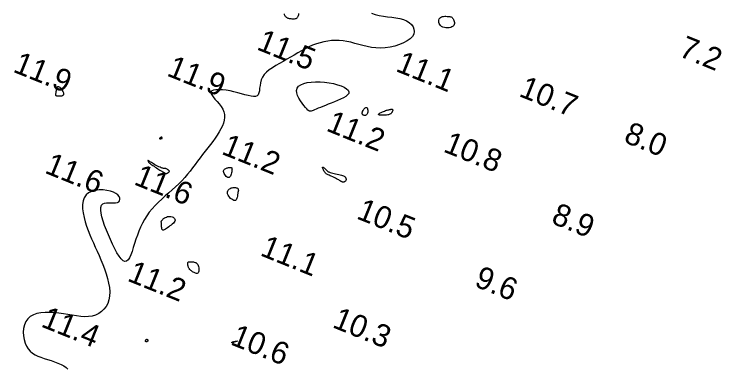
# Model space of a CAD drawing. Extents: x 3040093 to 3056816, y 408076 to 509144.
# Drawn here: x 3044318.6 to 3044477.3, y 440317.3 to 440396.6 of the extents above; entities that cross this region are included whole.
import ezdxf

# ---------------------------------------------------------------- set-up
doc = ezdxf.new("R2010")
doc.units = 0
doc.layers.add('V-CHAN-CONT-EL12-1112', color=7, linetype='Continuous')
doc.layers.add('V-TOPO-SOUN-0810', color=7, linetype='Continuous')

msp = doc.modelspace()

# ---------------------------------------------------------------- linework, layer by layer
at = {"layer": 'V-CHAN-CONT-EL12-1112'}
for points in [[(3044398.74, 440396.79), (3044399.58, 440396.48), (3044400.48, 440396.26), (3044401.41, 440396.11), (3044402.36, 440395.99), (3044403.31, 440395.88), (3044404.22, 440395.76), (3044405.09, 440395.6), (3044405.89, 440395.37), (3044406.6, 440395.06), (3044407.21, 440394.68), (3044407.7, 440394.23), (3044408.06, 440393.73), (3044408.27, 440393.21), (3044408.33, 440392.66), (3044408.21, 440392.11), (3044407.9, 440391.57), (3044407.4, 440391.05), (3044406.73, 440390.56), (3044405.91, 440390.12), (3044404.99, 440389.74), (3044403.98, 440389.42), (3044402.92, 440389.18), (3044401.84, 440389.02), (3044400.77, 440388.95), (3044399.74, 440388.99), (3044398.74, 440389.11), (3044397.77, 440389.29), (3044396.83, 440389.52), (3044395.92, 440389.77), (3044395.02, 440390.03), (3044394.13, 440390.26), (3044393.25, 440390.46), (3044392.37, 440390.59), (3044391.5, 440390.67), (3044390.64, 440390.69), (3044389.77, 440390.65), (3044388.92, 440390.55), (3044388.07, 440390.4), (3044387.22, 440390.18), (3044386.38, 440389.92), (3044385.55, 440389.59), (3044384.72, 440389.22), (3044383.89, 440388.81), (3044383.07, 440388.36), (3044382.24, 440387.9), (3044381.42, 440387.42), (3044380.59, 440386.94), (3044379.75, 440386.46), (3044378.92, 440385.99), (3044378.09, 440385.52), (3044377.29, 440385.05), (3044376.53, 440384.58), (3044375.84, 440384.08), (3044375.23, 440383.57), (3044374.71, 440383.03), (3044374.31, 440382.45), (3044374.04, 440381.83), (3044373.86, 440381.2), (3044373.75, 440380.56), (3044373.67, 440379.96), (3044373.6, 440379.4), (3044373.51, 440378.92), (3044373.36, 440378.53), (3044373.12, 440378.25), (3044372.76, 440378.11), (3044372.3, 440378.09), (3044371.74, 440378.17), (3044371.09, 440378.32), (3044370.38, 440378.51), (3044369.6, 440378.74), (3044368.77, 440378.97), (3044367.91, 440379.19), (3044367.03, 440379.37), (3044366.15, 440379.51), (3044365.31, 440379.6), (3044364.53, 440379.63), (3044363.85, 440379.61), (3044363.31, 440379.52), (3044362.92, 440379.37), (3044362.72, 440379.14), (3044362.73, 440378.84), (3044362.92, 440378.46), (3044363.24, 440378.03), (3044363.66, 440377.55), (3044364.12, 440377.03), (3044364.6, 440376.47), (3044365.03, 440375.89), (3044365.39, 440375.29), (3044365.63, 440374.68), (3044365.76, 440374.07), (3044365.79, 440373.45), (3044365.72, 440372.82), (3044365.56, 440372.18), (3044365.31, 440371.53), (3044365, 440370.86), (3044364.62, 440370.18), (3044364.18, 440369.49), (3044363.7, 440368.78), (3044363.18, 440368.06), (3044362.63, 440367.33), (3044362.06, 440366.6), (3044361.47, 440365.86), (3044360.89, 440365.11), (3044360.31, 440364.36), (3044359.75, 440363.62), (3044359.19, 440362.88), (3044358.63, 440362.14), (3044358.07, 440361.4), (3044357.48, 440360.68), (3044356.88, 440359.96), (3044356.24, 440359.25), (3044355.56, 440358.55), (3044354.83, 440357.86), (3044354.07, 440357.18), (3044353.29, 440356.51), (3044352.5, 440355.83), (3044351.72, 440355.14), (3044350.96, 440354.44), (3044350.23, 440353.72), (3044349.55, 440352.98), (3044348.93, 440352.2), (3044348.37, 440351.4), (3044347.86, 440350.58), (3044347.4, 440349.73), (3044346.98, 440348.86), (3044346.6, 440347.97), (3044346.25, 440347.06), (3044345.93, 440346.13), (3044345.63, 440345.19), (3044345.34, 440344.28), (3044345.06, 440343.41), (3044344.79, 440342.64), (3044344.5, 440341.99), (3044344.19, 440341.5), (3044343.85, 440341.21), (3044343.48, 440341.14), (3044343.07, 440341.32), (3044342.63, 440341.74), (3044342.16, 440342.35), (3044341.68, 440343.12), (3044341.18, 440344.01), (3044340.69, 440345), (3044340.21, 440346.05), (3044339.75, 440347.12), (3044339.31, 440348.18), (3044338.92, 440349.22), (3044338.58, 440350.2), (3044338.32, 440351.12), (3044338.13, 440351.95), (3044338.04, 440352.68), (3044338.07, 440353.28), (3044338.21, 440353.74), (3044338.49, 440354.04), (3044338.88, 440354.22), (3044339.35, 440354.3), (3044339.86, 440354.31), (3044340.39, 440354.29), (3044340.9, 440354.26), (3044341.38, 440354.27), (3044341.78, 440354.34), (3044342.08, 440354.5), (3044342.27, 440354.73), (3044342.35, 440355.03), (3044342.31, 440355.36), (3044342.15, 440355.71), (3044341.87, 440356.06), (3044341.45, 440356.39), (3044340.89, 440356.68), (3044340.2, 440356.91), (3044339.42, 440357.08), (3044338.56, 440357.17), (3044337.69, 440357.17), (3044336.83, 440357.07), (3044336.03, 440356.85), (3044335.32, 440356.52), (3044334.75, 440356.05), (3044334.34, 440355.44), (3044334.09, 440354.71), (3044333.98, 440353.89), (3044333.99, 440352.98), (3044334.1, 440352.03), (3044334.3, 440351.03), (3044334.56, 440350.03), (3044334.87, 440349.04), (3044335.22, 440348.08), (3044335.59, 440347.14), (3044335.98, 440346.22), (3044336.39, 440345.3), (3044336.81, 440344.38), (3044337.24, 440343.45), (3044337.67, 440342.5), (3044338.1, 440341.52), (3044338.52, 440340.5), (3044338.91, 440339.46), (3044339.27, 440338.4), (3044339.57, 440337.35), (3044339.82, 440336.31), (3044339.98, 440335.3), (3044340.05, 440334.32), (3044340.02, 440333.4), (3044339.86, 440332.54), (3044339.6, 440331.76), (3044339.23, 440331.05), (3044338.77, 440330.43), (3044338.22, 440329.9), (3044337.59, 440329.46), (3044336.89, 440329.13), (3044336.13, 440328.91), (3044335.33, 440328.79), (3044334.47, 440328.77), (3044333.57, 440328.83), (3044332.64, 440328.94), (3044331.67, 440329.09), (3044330.68, 440329.26), (3044329.67, 440329.43), (3044328.64, 440329.57), (3044327.61, 440329.68), (3044326.58, 440329.73), (3044325.58, 440329.73), (3044324.63, 440329.64), (3044323.75, 440329.47), (3044322.94, 440329.2), (3044322.25, 440328.82), (3044321.67, 440328.32), (3044321.23, 440327.69), (3044320.92, 440326.96), (3044320.74, 440326.16), (3044320.67, 440325.32), (3044320.71, 440324.47), (3044320.85, 440323.63), (3044321.09, 440322.85), (3044321.4, 440322.14), (3044321.79, 440321.54), (3044322.25, 440321.04), (3044322.77, 440320.61), (3044323.34, 440320.25), (3044323.97, 440319.94), (3044324.65, 440319.67), (3044325.37, 440319.42), (3044326.12, 440319.17), (3044326.91, 440318.92), (3044327.69, 440318.65), (3044328.45, 440318.37), (3044329.15, 440318.06), (3044329.77, 440317.74), (3044330.28, 440317.38), (3044330.65, 440317)], [(3044379.13, 440396.66), (3044379.19, 440396.51), (3044379.27, 440396.36), (3044379.35, 440396.22), (3044379.44, 440396.09), (3044379.53, 440395.98), (3044379.63, 440395.89), (3044379.73, 440395.82), (3044379.85, 440395.76), (3044379.98, 440395.71), (3044380.12, 440395.67), (3044380.28, 440395.63), (3044380.46, 440395.6), (3044380.65, 440395.58), (3044380.86, 440395.56), (3044381.08, 440395.55), (3044381.29, 440395.55), (3044381.5, 440395.56), (3044381.69, 440395.58), (3044381.86, 440395.62), (3044382, 440395.68), (3044382.11, 440395.76), (3044382.19, 440395.87), (3044382.26, 440395.99), (3044382.31, 440396.13), (3044382.36, 440396.3), (3044382.42, 440396.49), (3044382.49, 440396.7)]]:
    msp.add_lwpolyline(points, dxfattribs=at)
for points in [[(3044414.22, 440394), (3044414.03, 440394.23), (3044413.9, 440394.48), (3044413.83, 440394.74), (3044413.81, 440395.01), (3044413.83, 440395.26), (3044413.91, 440395.49), (3044414.04, 440395.69), (3044414.21, 440395.84), (3044414.42, 440395.95), (3044414.65, 440396.02), (3044414.91, 440396.07), (3044415.17, 440396.09), (3044415.43, 440396.09), (3044415.69, 440396.08), (3044415.92, 440396.06), (3044416.13, 440396.04), (3044416.31, 440396.02), (3044416.46, 440395.99), (3044416.6, 440395.95), (3044416.73, 440395.88), (3044416.84, 440395.8), (3044416.94, 440395.68), (3044417.04, 440395.54), (3044417.14, 440395.36), (3044417.23, 440395.16), (3044417.3, 440394.94), (3044417.34, 440394.71), (3044417.34, 440394.47), (3044417.29, 440394.25), (3044417.19, 440394.04), (3044417.03, 440393.86), (3044416.79, 440393.71), (3044416.5, 440393.6), (3044416.17, 440393.53), (3044415.81, 440393.5), (3044415.44, 440393.51), (3044415.08, 440393.56), (3044414.75, 440393.66), (3044414.46, 440393.8)], [(3044382.38, 440380.41), (3044382.89, 440380.75), (3044383.56, 440381.03), (3044384.35, 440381.23), (3044385.23, 440381.36), (3044386.19, 440381.42), (3044387.2, 440381.42), (3044388.22, 440381.34), (3044389.23, 440381.21), (3044390.2, 440381.01), (3044391.1, 440380.77), (3044391.91, 440380.49), (3044392.6, 440380.18), (3044393.15, 440379.85), (3044393.52, 440379.51), (3044393.69, 440379.16), (3044393.64, 440378.82), (3044393.4, 440378.48), (3044392.99, 440378.15), (3044392.46, 440377.82), (3044391.83, 440377.51), (3044391.15, 440377.21), (3044390.43, 440376.92), (3044389.72, 440376.64), (3044389.05, 440376.37), (3044388.42, 440376.12), (3044387.83, 440375.88), (3044387.29, 440375.67), (3044386.8, 440375.47), (3044386.37, 440375.29), (3044385.99, 440375.14), (3044385.68, 440375.01), (3044385.42, 440374.9), (3044385.21, 440374.84), (3044385.03, 440374.81), (3044384.86, 440374.84), (3044384.68, 440374.93), (3044384.49, 440375.09), (3044384.25, 440375.33), (3044383.96, 440375.66), (3044383.61, 440376.09), (3044383.21, 440376.59), (3044382.82, 440377.15), (3044382.46, 440377.73), (3044382.17, 440378.34), (3044381.98, 440378.92), (3044381.93, 440379.48), (3044382.06, 440379.98)], [(3044328.41, 440378.25), (3044328.54, 440378.24), (3044328.68, 440378.24), (3044328.83, 440378.24), (3044328.98, 440378.24), (3044329.13, 440378.26), (3044329.27, 440378.28), (3044329.39, 440378.3), (3044329.5, 440378.34), (3044329.58, 440378.39), (3044329.65, 440378.44), (3044329.71, 440378.5), (3044329.75, 440378.57), (3044329.77, 440378.65), (3044329.77, 440378.73), (3044329.77, 440378.81), (3044329.75, 440378.9), (3044329.72, 440378.99), (3044329.68, 440379.09), (3044329.63, 440379.18), (3044329.58, 440379.27), (3044329.54, 440379.36), (3044329.49, 440379.44), (3044329.44, 440379.52), (3044329.4, 440379.59), (3044329.36, 440379.66), (3044329.33, 440379.72), (3044329.29, 440379.77), (3044329.25, 440379.83), (3044329.21, 440379.88), (3044329.15, 440379.94), (3044329.09, 440380), (3044329.01, 440380.06), (3044328.92, 440380.12), (3044328.83, 440380.18), (3044328.73, 440380.23), (3044328.63, 440380.26), (3044328.54, 440380.28), (3044328.45, 440380.28), (3044328.37, 440380.25), (3044328.3, 440380.19), (3044328.24, 440380.11), (3044328.19, 440380.01), (3044328.15, 440379.89), (3044328.11, 440379.76), (3044328.08, 440379.62), (3044328.06, 440379.48), (3044328.03, 440379.34), (3044328.01, 440379.21), (3044327.99, 440379.08), (3044327.97, 440378.97), (3044327.95, 440378.85), (3044327.94, 440378.75), (3044327.93, 440378.66), (3044327.92, 440378.58), (3044327.92, 440378.51), (3044327.93, 440378.45), (3044327.94, 440378.4), (3044327.96, 440378.36), (3044328, 440378.33), (3044328.05, 440378.31), (3044328.11, 440378.29), (3044328.19, 440378.27), (3044328.29, 440378.26)], [(3044396.81, 440374.03), (3044396.74, 440374.1), (3044396.69, 440374.18), (3044396.65, 440374.27), (3044396.65, 440374.38), (3044396.66, 440374.5), (3044396.69, 440374.63), (3044396.75, 440374.78), (3044396.84, 440374.95), (3044396.94, 440375.12), (3044397.06, 440375.29), (3044397.18, 440375.44), (3044397.31, 440375.56), (3044397.44, 440375.65), (3044397.56, 440375.68), (3044397.67, 440375.66), (3044397.75, 440375.58), (3044397.83, 440375.44), (3044397.88, 440375.25), (3044397.91, 440375.04), (3044397.92, 440374.82), (3044397.91, 440374.6), (3044397.87, 440374.39), (3044397.81, 440374.21), (3044397.73, 440374.08), (3044397.63, 440373.98), (3044397.51, 440373.91), (3044397.38, 440373.88), (3044397.25, 440373.87), (3044397.12, 440373.89), (3044397, 440373.92), (3044396.9, 440373.97)], [(3044401.9, 440374.95), (3044402.11, 440375.02), (3044402.29, 440375.07), (3044402.46, 440375.12), (3044402.61, 440375.16), (3044402.75, 440375.19), (3044402.87, 440375.21), (3044402.98, 440375.23), (3044403.09, 440375.25), (3044403.18, 440375.27), (3044403.27, 440375.27), (3044403.34, 440375.27), (3044403.4, 440375.26), (3044403.45, 440375.24), (3044403.48, 440375.21), (3044403.5, 440375.16), (3044403.51, 440375.09), (3044403.5, 440375.01), (3044403.48, 440374.92), (3044403.44, 440374.83), (3044403.4, 440374.73), (3044403.35, 440374.62), (3044403.29, 440374.52), (3044403.22, 440374.43), (3044403.15, 440374.34), (3044403.07, 440374.27), (3044402.97, 440374.2), (3044402.86, 440374.13), (3044402.72, 440374.08), (3044402.56, 440374.03), (3044402.37, 440373.99), (3044402.14, 440373.96), (3044401.87, 440373.93), (3044401.58, 440373.91), (3044401.29, 440373.9), (3044401.01, 440373.9), (3044400.75, 440373.91), (3044400.53, 440373.94), (3044400.38, 440373.98), (3044400.29, 440374.04), (3044400.3, 440374.12), (3044400.38, 440374.22), (3044400.52, 440374.32), (3044400.71, 440374.44), (3044400.94, 440374.55), (3044401.19, 440374.67), (3044401.44, 440374.77), (3044401.68, 440374.87)], [(3044351.25, 440368.67), (3044351.28, 440368.66), (3044351.33, 440368.66), (3044351.39, 440368.66), (3044351.44, 440368.66), (3044351.51, 440368.66), (3044351.56, 440368.67), (3044351.62, 440368.67), (3044351.66, 440368.68), (3044351.7, 440368.68), (3044351.73, 440368.69), (3044351.76, 440368.69), (3044351.78, 440368.7), (3044351.79, 440368.72), (3044351.8, 440368.73), (3044351.81, 440368.76), (3044351.81, 440368.78), (3044351.81, 440368.81), (3044351.81, 440368.85), (3044351.8, 440368.88), (3044351.79, 440368.91), (3044351.78, 440368.94), (3044351.76, 440368.96), (3044351.74, 440368.98), (3044351.72, 440368.99), (3044351.69, 440369), (3044351.66, 440368.99), (3044351.62, 440368.98), (3044351.58, 440368.97), (3044351.54, 440368.95), (3044351.5, 440368.93), (3044351.45, 440368.9), (3044351.4, 440368.87), (3044351.36, 440368.84), (3044351.31, 440368.81), (3044351.28, 440368.78), (3044351.25, 440368.75), (3044351.23, 440368.72), (3044351.22, 440368.7), (3044351.22, 440368.68)], [(3044349.5, 440362.81), (3044349.74, 440362.65), (3044350.01, 440362.48), (3044350.28, 440362.29), (3044350.56, 440362.11), (3044350.83, 440361.94), (3044351.08, 440361.78), (3044351.29, 440361.64), (3044351.47, 440361.53), (3044351.62, 440361.44), (3044351.73, 440361.36), (3044351.83, 440361.31), (3044351.9, 440361.26), (3044351.97, 440361.22), (3044352.03, 440361.18), (3044352.1, 440361.14), (3044352.17, 440361.1), (3044352.25, 440361.05), (3044352.33, 440361), (3044352.42, 440360.96), (3044352.51, 440360.93), (3044352.6, 440360.9), (3044352.69, 440360.88), (3044352.78, 440360.88), (3044352.87, 440360.9), (3044352.95, 440360.92), (3044353.03, 440360.96), (3044353.11, 440361.01), (3044353.18, 440361.06), (3044353.25, 440361.11), (3044353.3, 440361.17), (3044353.35, 440361.22), (3044353.39, 440361.26), (3044353.42, 440361.3), (3044353.44, 440361.34), (3044353.45, 440361.38), (3044353.44, 440361.41), (3044353.42, 440361.45), (3044353.39, 440361.49), (3044353.34, 440361.54), (3044353.27, 440361.6), (3044353.19, 440361.66), (3044353.1, 440361.72), (3044353.01, 440361.79), (3044352.91, 440361.84), (3044352.8, 440361.9), (3044352.7, 440361.94), (3044352.61, 440361.97), (3044352.52, 440361.98), (3044352.44, 440361.99), (3044352.35, 440361.99), (3044352.24, 440362), (3044352.13, 440362.01), (3044351.99, 440362.04), (3044351.82, 440362.09), (3044351.61, 440362.16), (3044351.37, 440362.26), (3044351.1, 440362.38), (3044350.8, 440362.53), (3044350.5, 440362.68), (3044350.2, 440362.84), (3044349.9, 440363.01), (3044349.63, 440363.16), (3044349.39, 440363.3), (3044349.19, 440363.42), (3044349.03, 440363.53), (3044348.91, 440363.61), (3044348.81, 440363.68), (3044348.74, 440363.73), (3044348.69, 440363.76), (3044348.66, 440363.78), (3044348.64, 440363.79), (3044348.63, 440363.78), (3044348.64, 440363.75), (3044348.64, 440363.72), (3044348.65, 440363.68), (3044348.67, 440363.64), (3044348.69, 440363.59), (3044348.71, 440363.54), (3044348.73, 440363.49), (3044348.75, 440363.45), (3044348.77, 440363.41), (3044348.8, 440363.36), (3044348.84, 440363.31), (3044348.91, 440363.24), (3044349, 440363.17), (3044349.13, 440363.07), (3044349.3, 440362.95)], [(3044366.54, 440359.96), (3044366.36, 440360.06), (3044366.17, 440360.21), (3044366, 440360.4), (3044365.84, 440360.62), (3044365.71, 440360.85), (3044365.62, 440361.08), (3044365.56, 440361.29), (3044365.56, 440361.47), (3044365.61, 440361.62), (3044365.69, 440361.74), (3044365.8, 440361.85), (3044365.93, 440361.94), (3044366.08, 440362.01), (3044366.23, 440362.06), (3044366.39, 440362.11), (3044366.53, 440362.15), (3044366.67, 440362.18), (3044366.79, 440362.21), (3044366.91, 440362.23), (3044367.01, 440362.24), (3044367.11, 440362.24), (3044367.19, 440362.24), (3044367.27, 440362.22), (3044367.33, 440362.2), (3044367.38, 440362.16), (3044367.43, 440362.1), (3044367.45, 440362.03), (3044367.47, 440361.93), (3044367.48, 440361.8), (3044367.47, 440361.65), (3044367.44, 440361.46), (3044367.41, 440361.24), (3044367.36, 440361), (3044367.29, 440360.75), (3044367.21, 440360.51), (3044367.11, 440360.29), (3044366.99, 440360.11), (3044366.86, 440359.99), (3044366.71, 440359.93)], [(3044387.82, 440362.29), (3044387.9, 440362.26), (3044388, 440362.2), (3044388.12, 440362.1), (3044388.25, 440361.99), (3044388.38, 440361.88), (3044388.5, 440361.76), (3044388.61, 440361.65), (3044388.7, 440361.55), (3044388.78, 440361.46), (3044388.85, 440361.39), (3044388.93, 440361.32), (3044389.03, 440361.26), (3044389.15, 440361.2), (3044389.31, 440361.15), (3044389.51, 440361.09), (3044389.76, 440361.03), (3044390.05, 440360.96), (3044390.37, 440360.89), (3044390.71, 440360.82), (3044391.06, 440360.74), (3044391.39, 440360.67), (3044391.71, 440360.59), (3044392, 440360.5), (3044392.24, 440360.42), (3044392.44, 440360.33), (3044392.61, 440360.25), (3044392.75, 440360.16), (3044392.85, 440360.06), (3044392.93, 440359.97), (3044392.98, 440359.87), (3044393.02, 440359.77), (3044393.04, 440359.67), (3044393.04, 440359.56), (3044393.04, 440359.46), (3044393.01, 440359.36), (3044392.98, 440359.26), (3044392.93, 440359.18), (3044392.87, 440359.1), (3044392.8, 440359.04), (3044392.72, 440359), (3044392.63, 440358.96), (3044392.53, 440358.94), (3044392.44, 440358.94), (3044392.35, 440358.94), (3044392.26, 440358.95), (3044392.18, 440358.96), (3044392.11, 440358.98), (3044392.06, 440359.01), (3044392.01, 440359.04), (3044391.96, 440359.08), (3044391.9, 440359.12), (3044391.82, 440359.18), (3044391.72, 440359.25), (3044391.59, 440359.33), (3044391.41, 440359.43), (3044391.19, 440359.55), (3044390.93, 440359.68), (3044390.64, 440359.82), (3044390.34, 440359.97), (3044390.04, 440360.11), (3044389.74, 440360.25), (3044389.47, 440360.37), (3044389.22, 440360.48), (3044389.02, 440360.58), (3044388.86, 440360.66), (3044388.72, 440360.73), (3044388.61, 440360.8), (3044388.52, 440360.87), (3044388.43, 440360.96), (3044388.35, 440361.05), (3044388.27, 440361.17), (3044388.17, 440361.32), (3044388.08, 440361.48), (3044387.98, 440361.65), (3044387.9, 440361.82), (3044387.83, 440361.98), (3044387.78, 440362.11), (3044387.76, 440362.22), (3044387.77, 440362.28)], [(3044366.44, 440356.52), (3044366.45, 440356.74), (3044366.52, 440356.95), (3044366.62, 440357.13), (3044366.77, 440357.29), (3044366.93, 440357.42), (3044367.12, 440357.53), (3044367.31, 440357.62), (3044367.51, 440357.68), (3044367.71, 440357.72), (3044367.9, 440357.73), (3044368.09, 440357.73), (3044368.26, 440357.71), (3044368.42, 440357.67), (3044368.56, 440357.62), (3044368.67, 440357.56), (3044368.76, 440357.49), (3044368.82, 440357.41), (3044368.86, 440357.33), (3044368.89, 440357.25), (3044368.9, 440357.16), (3044368.9, 440357.08), (3044368.89, 440357), (3044368.88, 440356.93), (3044368.86, 440356.86), (3044368.85, 440356.8), (3044368.83, 440356.73), (3044368.81, 440356.66), (3044368.79, 440356.57), (3044368.77, 440356.46), (3044368.75, 440356.33), (3044368.73, 440356.16), (3044368.7, 440355.97), (3044368.67, 440355.75), (3044368.62, 440355.52), (3044368.56, 440355.3), (3044368.48, 440355.11), (3044368.38, 440354.95), (3044368.25, 440354.84), (3044368.08, 440354.8), (3044367.88, 440354.83), (3044367.65, 440354.93), (3044367.41, 440355.09), (3044367.17, 440355.29), (3044366.95, 440355.52), (3044366.75, 440355.77), (3044366.59, 440356.03), (3044366.48, 440356.29)], [(3044351.86, 440350.48), (3044351.99, 440350.62), (3044352.15, 440350.75), (3044352.33, 440350.89), (3044352.53, 440351.01), (3044352.76, 440351.11), (3044353, 440351.19), (3044353.25, 440351.24), (3044353.52, 440351.24), (3044353.78, 440351.22), (3044354.04, 440351.15), (3044354.27, 440351.05), (3044354.46, 440350.93), (3044354.6, 440350.78), (3044354.69, 440350.61), (3044354.71, 440350.42), (3044354.64, 440350.21), (3044354.51, 440349.99), (3044354.32, 440349.76), (3044354.09, 440349.54), (3044353.83, 440349.31), (3044353.55, 440349.1), (3044353.28, 440348.9), (3044353.02, 440348.71), (3044352.78, 440348.55), (3044352.57, 440348.42), (3044352.39, 440348.31), (3044352.23, 440348.24), (3044352.09, 440348.2), (3044351.98, 440348.19), (3044351.89, 440348.22), (3044351.82, 440348.29), (3044351.76, 440348.4), (3044351.73, 440348.54), (3044351.71, 440348.71), (3044351.69, 440348.89), (3044351.69, 440349.08), (3044351.68, 440349.27), (3044351.68, 440349.44), (3044351.67, 440349.6), (3044351.65, 440349.73), (3044351.64, 440349.84), (3044351.62, 440349.93), (3044351.62, 440350.02), (3044351.62, 440350.09), (3044351.64, 440350.17), (3044351.69, 440350.26), (3044351.76, 440350.36)], [(3044357.76, 440341.07), (3044357.83, 440341.09), (3044357.9, 440341.1), (3044358, 440341.1), (3044358.1, 440341.1), (3044358.22, 440341.09), (3044358.35, 440341.08), (3044358.5, 440341.06), (3044358.66, 440341.05), (3044358.83, 440341.03), (3044359.01, 440341), (3044359.18, 440340.95), (3044359.35, 440340.88), (3044359.52, 440340.78), (3044359.67, 440340.64), (3044359.79, 440340.46), (3044359.9, 440340.25), (3044359.98, 440340), (3044360.04, 440339.73), (3044360.07, 440339.45), (3044360.07, 440339.19), (3044360.04, 440338.95), (3044359.99, 440338.74), (3044359.9, 440338.59), (3044359.79, 440338.49), (3044359.65, 440338.45), (3044359.49, 440338.46), (3044359.32, 440338.5), (3044359.14, 440338.57), (3044358.96, 440338.66), (3044358.79, 440338.76), (3044358.63, 440338.86), (3044358.49, 440338.95), (3044358.36, 440339.04), (3044358.25, 440339.13), (3044358.14, 440339.21), (3044358.06, 440339.29), (3044357.98, 440339.38), (3044357.91, 440339.47), (3044357.84, 440339.57), (3044357.79, 440339.67), (3044357.74, 440339.78), (3044357.69, 440339.9), (3044357.65, 440340.02), (3044357.62, 440340.14), (3044357.59, 440340.25), (3044357.57, 440340.37), (3044357.56, 440340.48), (3044357.55, 440340.58), (3044357.54, 440340.67), (3044357.55, 440340.76), (3044357.56, 440340.83), (3044357.58, 440340.9), (3044357.61, 440340.96), (3044357.65, 440341.01), (3044357.7, 440341.05)], [(3044348.16, 440323.12), (3044348.14, 440323.15), (3044348.12, 440323.18), (3044348.1, 440323.23), (3044348.09, 440323.27), (3044348.09, 440323.32), (3044348.09, 440323.37), (3044348.1, 440323.42), (3044348.11, 440323.47), (3044348.13, 440323.52), (3044348.16, 440323.56), (3044348.19, 440323.61), (3044348.23, 440323.64), (3044348.27, 440323.67), (3044348.31, 440323.69), (3044348.35, 440323.71), (3044348.39, 440323.71), (3044348.44, 440323.7), (3044348.48, 440323.68), (3044348.51, 440323.66), (3044348.54, 440323.63), (3044348.57, 440323.6), (3044348.6, 440323.56), (3044348.61, 440323.52), (3044348.62, 440323.48), (3044348.62, 440323.44), (3044348.61, 440323.41), (3044348.6, 440323.37), (3044348.59, 440323.34), (3044348.57, 440323.31), (3044348.56, 440323.28), (3044348.54, 440323.26), (3044348.52, 440323.24), (3044348.51, 440323.23), (3044348.49, 440323.22), (3044348.48, 440323.21), (3044348.46, 440323.2), (3044348.44, 440323.19), (3044348.43, 440323.18), (3044348.4, 440323.17), (3044348.38, 440323.15), (3044348.35, 440323.14), (3044348.33, 440323.12), (3044348.3, 440323.11), (3044348.27, 440323.1), (3044348.24, 440323.1), (3044348.21, 440323.1), (3044348.19, 440323.11)], [(3044367.47, 440322.9), (3044367.46, 440322.91), (3044367.46, 440322.92), (3044367.46, 440322.93), (3044367.46, 440322.95), (3044367.45, 440322.96), (3044367.46, 440322.97), (3044367.46, 440322.98), (3044367.46, 440322.99), (3044367.46, 440323), (3044367.46, 440323.01), (3044367.47, 440323.02), (3044367.47, 440323.03), (3044367.48, 440323.04), (3044367.48, 440323.04), (3044367.49, 440323.05), (3044367.5, 440323.07), (3044367.52, 440323.08), (3044367.54, 440323.09), (3044367.57, 440323.11), (3044367.61, 440323.13), (3044367.67, 440323.15), (3044367.75, 440323.17), (3044367.85, 440323.19), (3044367.96, 440323.22), (3044368.1, 440323.24), (3044368.23, 440323.27), (3044368.37, 440323.29), (3044368.49, 440323.31), (3044368.59, 440323.32), (3044368.65, 440323.32), (3044368.68, 440323.31), (3044368.66, 440323.3), (3044368.6, 440323.27), (3044368.5, 440323.24), (3044368.38, 440323.2), (3044368.25, 440323.16), (3044368.12, 440323.12), (3044367.99, 440323.08), (3044367.88, 440323.05), (3044367.78, 440323.02), (3044367.71, 440323), (3044367.66, 440322.98), (3044367.62, 440322.97), (3044367.59, 440322.96), (3044367.57, 440322.95), (3044367.56, 440322.94), (3044367.55, 440322.94), (3044367.54, 440322.93), (3044367.52, 440322.92), (3044367.52, 440322.91), (3044367.5, 440322.91), (3044367.5, 440322.9), (3044367.49, 440322.9), (3044367.48, 440322.9), (3044367.47, 440322.9)]]:
    msp.add_lwpolyline(points, close=True, dxfattribs=at)

# ---------------------------------------------------------------- texts
at = {"layer": 'V-TOPO-SOUN-0810'}
for s, p in [('11.5 ', (3044372.79, 440388.74)), ('7.2', (3044467.41, 440387.25)), ('11.9 ', (3044318.16, 440383.72)), ('11.1 ', (3044403.95, 440383.88)), ('11.9 ', (3044352.64, 440382.87)), ('10.7 ', (3044431.58, 440378.27)), ('11.2 ', (3044388.37, 440370.53)), ('8.0', (3044455.06, 440367.99)), ('10.8 ', (3044414.62, 440365.84)), ('11.2 ', (3044364.91, 440365.31)), ('11.6 ', (3044325.25, 440361.08)), ('11.6 ', (3044345.26, 440358.49)), ('10.5 ', (3044395.16, 440350.85)), ('8.9', (3044438.8, 440349.81)), ('11.1 ', (3044373.57, 440342.58)), ('11.2 ', (3044343.78, 440336.9)), ('9.6', (3044421.57, 440335.68)), ('11.4 ', (3044324.43, 440326.63)), ('10.3 ', (3044389.75, 440326.47)), ('10.6 ', (3044366.91, 440322.63))]:
    msp.add_text(s, height=5, rotation=338, dxfattribs=at).set_placement(p)

doc.saveas('drawing.dxf')
